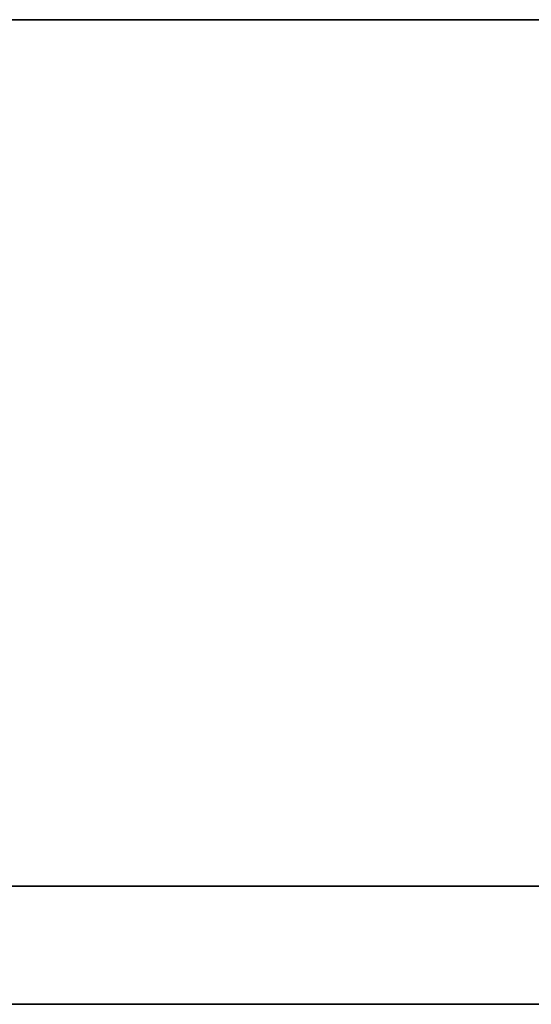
# Model space of a CAD drawing. Header units: centimetres. Extents: x -14.2 to 14.2, y -23.9 to 0.
# Tile 315 of 656: x -12.552 to -12.422, y -3.55 to -3.3. Entities that reach past the tile are written whole.
import ezdxf

# ---------------------------------------------------------------- set-up
doc = ezdxf.new("R2010")
doc.units = ezdxf.units.CM
doc.layers.add('Default', color=7, linetype='Continuous', true_color=0x000000)

msp = doc.modelspace()

# ---------------------------------------------------------------- linework, layer by layer
at = {"layer": 'Default'}
msp.add_line((-14.22, -3.55), (-12.545, -3.55), dxfattribs=at)
at = {"layer": 'Default', "extrusion": (0, 1, 0)}
for centre, radius, start, end in [((11.4, 0, -3.3), 2.85, 0, 180), ((11.4, 0, -3.3), 2.85, 180, 0), ((11.4, 0, -3.55), 2.82, 180, 0), ((11.4, 0, -3.55), 2.82, 360, 180), ((11.4, 0, -3.55), 1.145, 0, 180), ((11.4, 0, -3.55), 1.145, 180, 0), ((11.4, 0, -3.55), 1.145, 0, 180)]:
    msp.add_arc(centre, radius, start, end, dxfattribs=at)
at = {"layer": 'Default', "extrusion": (0, -1, 0)}
for start, end in [(360, 180), (180, 360)]:
    msp.add_arc((-11.4, 0, 3.52), 2.85, start, end, dxfattribs=at)

doc.saveas('drawing.dxf')
